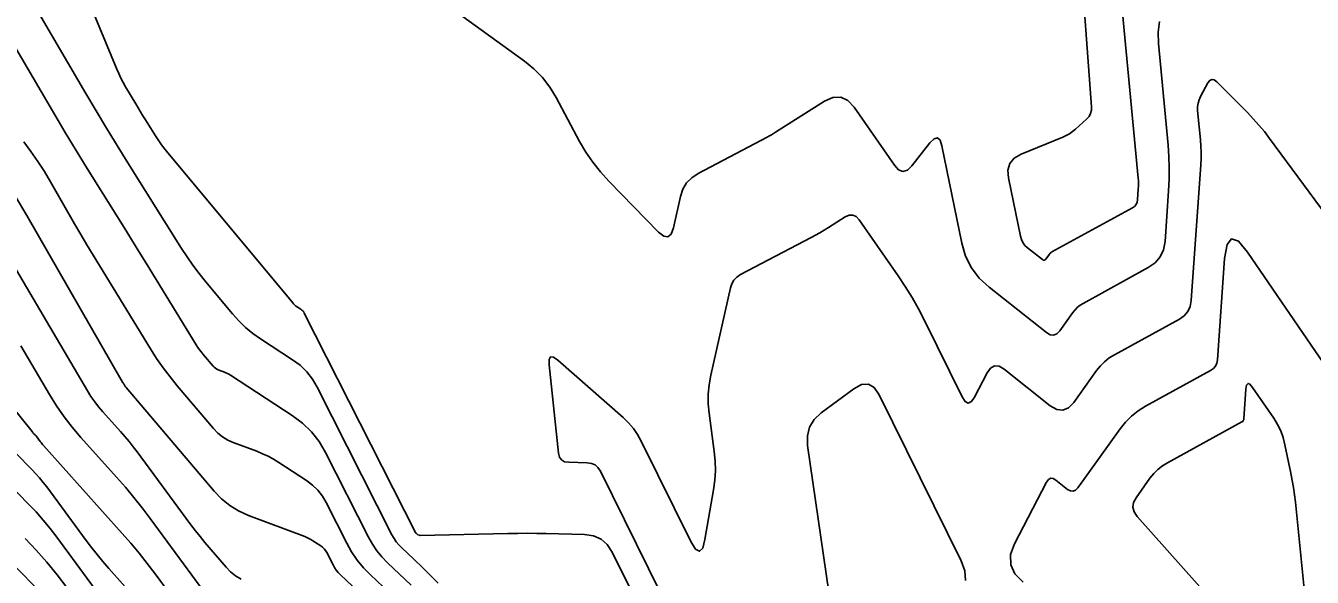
# Model space of a CAD drawing. Extents: x 1354696 to 1366163, y 660729 to 670380.
# Drawn here: x 1361563.7 to 1361758.6, y 664333.6 to 664417.1 of the extents above; entities that cross this region are included whole.
import ezdxf

# ---------------------------------------------------------------- set-up
doc = ezdxf.new("R2010")
doc.units = 0
doc.layers.add('R_Contours', color=7, linetype='Continuous')

msp = doc.modelspace()

# ---------------------------------------------------------------- linework, layer by layer
at = {"layer": 'R_Contours'}
for points in [[(1361663.02, 664316.28), (1361652.58, 664337.41), (1361651.83, 664338.55), (1361650.89, 664339.37), (1361649.74, 664339.88), (1361648.39, 664340.07), (1361642.59, 664340.21), (1361641.14, 664340.23), (1361639.68, 664340.24), (1361638.23, 664340.23), (1361636.78, 664340.21), (1361623.49, 664339.92), (1361623.45, 664339.92), (1361623.41, 664339.93), (1361623.37, 664339.94), (1361623.33, 664339.95), (1361623.15, 664340.01), (1361623.12, 664340.02), (1361623.1, 664340.04), (1361623.08, 664340.05), (1361623.06, 664340.07), (1361622.98, 664340.14), (1361622.96, 664340.16), (1361622.95, 664340.18), (1361622.93, 664340.19), (1361622.91, 664340.21), (1361622.84, 664340.28), (1361622.82, 664340.3), (1361622.8, 664340.32), (1361622.79, 664340.34), (1361622.78, 664340.36), (1361605.93, 664373.6), (1361605.83, 664373.77), (1361605.71, 664373.92), (1361605.57, 664374.05), (1361605.42, 664374.17), (1361604.75, 664374.6), (1361604.59, 664374.71), (1361604.44, 664374.84), (1361604.3, 664374.98), (1361604.17, 664375.12), (1361585.05, 664398.1), (1361584.6, 664398.65), (1361584.18, 664399.22), (1361583.77, 664399.81), (1361583.38, 664400.41), (1361581.86, 664402.83), (1361581.48, 664403.43), (1361581.11, 664404.04), (1361580.74, 664404.65), (1361580.38, 664405.27), (1361578.85, 664407.87), (1361578.49, 664408.52), (1361578.14, 664409.17), (1361577.83, 664409.84), (1361577.53, 664410.52), (1361565.23, 664440.15)], [(1361729, 664428.71), (1361732.26, 664394.04), (1361732.29, 664393.63), (1361732.3, 664393.22), (1361732.3, 664392.81), (1361732.28, 664392.4), (1361732.16, 664390.75), (1361732.09, 664390.36), (1361731.94, 664390.03), (1361731.7, 664389.75), (1361731.38, 664389.52), (1361719.2, 664382.85), (1361719.08, 664382.78), (1361718.98, 664382.69), (1361718.88, 664382.6), (1361718.8, 664382.49), (1361718.28, 664381.77), (1361718.16, 664381.65), (1361718.03, 664381.59), (1361717.89, 664381.61), (1361717.75, 664381.69), (1361715.48, 664383.48), (1361715.1, 664383.84), (1361714.79, 664384.26), (1361714.56, 664384.72), (1361714.41, 664385.23), (1361712.6, 664394.05), (1361712.52, 664395.25), (1361712.82, 664396.25), (1361713.49, 664397.05), (1361714.53, 664397.65), (1361720.86, 664400.23), (1361721.37, 664400.47), (1361721.86, 664400.74), (1361722.32, 664401.06), (1361722.76, 664401.42), (1361724.45, 664402.94), (1361724.81, 664403.35), (1361725.06, 664403.8), (1361725.19, 664404.29), (1361725.21, 664404.84), (1361723.41, 664428.78)], [(1361624.36, 664422.57), (1361639.27, 664411.75), (1361640.71, 664410.58), (1361642, 664409.26), (1361643.12, 664407.81), (1361644.09, 664406.22), (1361647.63, 664399.58), (1361648.57, 664397.96), (1361649.62, 664396.42), (1361650.78, 664394.96), (1361652.04, 664393.57), (1361659.61, 664385.85), (1361660.38, 664385.24), (1361661.02, 664385.15), (1361661.5, 664385.56), (1361661.84, 664386.49), (1361662.91, 664391.23), (1361663.28, 664392.34), (1361663.85, 664393.3), (1361664.62, 664394.09), (1361665.6, 664394.74), (1361676.06, 664400.23), (1361676.38, 664400.41), (1361676.7, 664400.59), (1361677.02, 664400.77), (1361677.33, 664400.97), (1361684.74, 664405.66), (1361686.02, 664406.24), (1361687.2, 664406.28), (1361688.27, 664405.78), (1361689.23, 664404.75), (1361695.34, 664395.96), (1361695.97, 664395.28), (1361696.62, 664395.04), (1361697.29, 664395.24), (1361697.97, 664395.88), (1361700.71, 664399.35), (1361701.33, 664399.97), (1361701.85, 664400.11), (1361702.24, 664399.76), (1361702.52, 664398.92), (1361705.54, 664384.18), (1361706.11, 664382.22), (1361706.99, 664380.46), (1361708.17, 664378.88), (1361709.66, 664377.49), (1361718.35, 664370.63), (1361718.92, 664370.3), (1361719.44, 664370.24), (1361719.94, 664370.44), (1361720.39, 664370.92), (1361722.37, 664373.69), (1361722.7, 664374.1), (1361723.07, 664374.46), (1361723.48, 664374.78), (1361723.93, 664375.06), (1361733.79, 664380.47), (1361734.83, 664381.2), (1361735.6, 664382.1), (1361736.1, 664383.18), (1361736.33, 664384.43), (1361736.86, 664392.12), (1361736.94, 664393.85), (1361736.96, 664395.57), (1361736.9, 664397.3), (1361736.78, 664399.02), (1361735.33, 664414.43), (1361735.29, 664416.12), (1361735.5, 664417.75)], [(1361564.85, 664420.44), (1361572.83, 664406.85), (1361574.4, 664404.21), (1361575.98, 664401.58), (1361577.58, 664398.96), (1361579.2, 664396.36), (1361587.34, 664383.39), (1361588.18, 664382.09), (1361589.06, 664380.83), (1361589.99, 664379.59), (1361590.95, 664378.39), (1361595.04, 664373.49), (1361596, 664372.41), (1361597.03, 664371.42), (1361598.13, 664370.52), (1361599.3, 664369.69), (1361604.15, 664366.53), (1361605.29, 664365.68), (1361606.29, 664364.7), (1361607.15, 664363.6), (1361607.87, 664362.38), (1361619.21, 664340.01), (1361619.52, 664339.47), (1361619.86, 664338.96), (1361620.25, 664338.48), (1361620.69, 664338.03), (1361622.51, 664336.31), (1361622.97, 664335.88), (1361623.42, 664335.45), (1361623.87, 664335.01), (1361624.32, 664334.58), (1361626.23, 664332.71)], [(1361622.11, 664332.41), (1361618.54, 664335.78), (1361617.69, 664336.66), (1361616.92, 664337.59), (1361616.24, 664338.59), (1361615.64, 664339.66), (1361609.15, 664352.47), (1361608.17, 664354.13), (1361607.01, 664355.62), (1361605.65, 664356.94), (1361604.11, 664358.09), (1361594.72, 664364.21), (1361594.51, 664364.34), (1361594.29, 664364.46), (1361594.06, 664364.56), (1361593.83, 664364.66), (1361592.89, 664365.01), (1361592.67, 664365.11), (1361592.46, 664365.24), (1361592.27, 664365.39), (1361592.1, 664365.57), (1361590.64, 664367.29), (1361590.35, 664367.65), (1361590.07, 664368.01), (1361589.81, 664368.39), (1361589.56, 664368.78), (1361581.98, 664381.13), (1361580.88, 664382.93), (1361579.76, 664384.73), (1361578.64, 664386.53), (1361577.52, 664388.32), (1361573.03, 664395.49), (1361571.91, 664397.29), (1361570.8, 664399.09), (1361569.71, 664400.91), (1361568.63, 664402.73), (1361562.25, 664413.61)], [(1361772.59, 664372.36), (1361752.16, 664400.04), (1361751.38, 664401.07), (1361750.56, 664402.06), (1361749.7, 664403.02), (1361748.81, 664403.95), (1361744.18, 664408.62), (1361743.79, 664408.91), (1361743.44, 664408.98), (1361743.11, 664408.82), (1361742.82, 664408.43), (1361741.72, 664406.4), (1361741.48, 664405.89), (1361741.33, 664405.36), (1361741.26, 664404.81), (1361741.27, 664404.24), (1361741.69, 664399.8), (1361741.76, 664398.86), (1361741.79, 664397.93), (1361741.78, 664397), (1361741.74, 664396.06), (1361740.31, 664375.48), (1361740.15, 664374.6), (1361739.79, 664373.83), (1361739.25, 664373.19), (1361738.51, 664372.68), (1361728.65, 664367.27), (1361727.88, 664366.79), (1361727.17, 664366.23), (1361726.53, 664365.59), (1361725.95, 664364.88), (1361722.5, 664360.06), (1361721.71, 664359.24), (1361720.86, 664358.88), (1361719.94, 664358.99), (1361718.95, 664359.56), (1361711.95, 664365.09), (1361711.18, 664365.54), (1361710.5, 664365.59), (1361709.89, 664365.26), (1361709.37, 664364.54), (1361707.47, 664360.87), (1361706.99, 664360.19), (1361706.52, 664359.96), (1361706.06, 664360.2), (1361705.6, 664360.89), (1361699.88, 664372.47), (1361698.97, 664374.22), (1361698, 664375.93), (1361696.97, 664377.6), (1361695.88, 664379.24), (1361689.99, 664387.71), (1361689.53, 664388.2), (1361689.03, 664388.43), (1361688.47, 664388.41), (1361687.86, 664388.14), (1361685.32, 664386.53), (1361684.68, 664386.14), (1361684.04, 664385.75), (1361683.38, 664385.38), (1361682.72, 664385.03), (1361672.02, 664379.41), (1361671.46, 664379.04), (1361671.02, 664378.58), (1361670.69, 664378.04), (1361670.48, 664377.4), (1361667.5, 664364.17), (1361667.24, 664362.74), (1361667.11, 664361.31), (1361667.11, 664359.87), (1361667.25, 664358.42), (1361668.03, 664352.63), (1361668.17, 664351.18), (1361668.2, 664349.74), (1361668.12, 664348.29), (1361667.93, 664346.85), (1361666.63, 664339.33), (1361666.28, 664338.01), (1361665.8, 664337.52), (1361665.2, 664337.86), (1361664.48, 664339.02), (1361656.97, 664354.21), (1361656.42, 664355.2), (1361655.78, 664356.12), (1361655.06, 664356.97), (1361654.24, 664357.76), (1361644.35, 664366.44), (1361643.67, 664366.92), (1361643.22, 664366.96), (1361643, 664366.57), (1361643, 664365.74), (1361644.44, 664352.4), (1361644.6, 664351.79), (1361644.91, 664351.36), (1361645.37, 664351.09), (1361645.99, 664350.99), (1361648.77, 664350.92), (1361649.42, 664350.83), (1361649.97, 664350.59), (1361650.42, 664350.19), (1361650.78, 664349.64), (1361667.17, 664316.49)], [(1361563.43, 664399.53), (1361564.51, 664398.06), (1361565.55, 664396.55), (1361566.54, 664395.01), (1361567.48, 664393.44), (1361571.13, 664387.08), (1361572.06, 664385.5), (1361572.99, 664383.92), (1361573.93, 664382.35), (1361574.88, 664380.78), (1361582.62, 664368.17), (1361583.55, 664366.71), (1361584.54, 664365.29), (1361585.58, 664363.92), (1361586.67, 664362.58), (1361592.18, 664356.09), (1361592.83, 664355.42), (1361593.54, 664354.85), (1361594.32, 664354.37), (1361595.17, 664353.99), (1361598.71, 664352.66), (1361599.58, 664352.3), (1361600.43, 664351.9), (1361601.25, 664351.45), (1361602.06, 664350.96), (1361606.27, 664348.22), (1361607.18, 664347.54), (1361607.98, 664346.76), (1361608.66, 664345.88), (1361609.24, 664344.9), (1361612.35, 664338.77), (1361613.09, 664337.44), (1361613.94, 664336.2), (1361614.9, 664335.03), (1361615.96, 664333.94), (1361621.72, 664328.51)], [(1361556.05, 664390.65), (1361573.07, 664361.82), (1361573.6, 664360.98), (1361574.17, 664360.16), (1361574.77, 664359.38), (1361575.42, 664358.62), (1361578.07, 664355.66), (1361578.73, 664354.91), (1361579.37, 664354.14), (1361579.99, 664353.36), (1361580.58, 664352.57), (1361588.02, 664342.48), (1361588.71, 664341.55), (1361589.42, 664340.64), (1361590.14, 664339.74), (1361590.88, 664338.86), (1361594.07, 664335.11), (1361594.76, 664334.4), (1361595.51, 664333.79), (1361596.34, 664333.28)], [(1361621.32, 664324.61), (1361611.39, 664333.97), (1361611.07, 664334.31), (1361610.77, 664334.66), (1361610.51, 664335.05), (1361610.29, 664335.45), (1361609.33, 664337.33), (1361609.16, 664337.63), (1361608.95, 664337.9), (1361608.7, 664338.14), (1361608.42, 664338.35), (1361607.24, 664339.12), (1361606.94, 664339.3), (1361606.63, 664339.47), (1361606.31, 664339.62), (1361605.99, 664339.75), (1361597.45, 664342.96), (1361595.98, 664343.63), (1361594.62, 664344.45), (1361593.38, 664345.45), (1361592.26, 664346.61), (1361578.92, 664362.32), (1361578.87, 664362.38), (1361578.82, 664362.44), (1361578.77, 664362.51), (1361578.73, 664362.58), (1361578.56, 664362.86), (1361578.52, 664362.93), (1361578.47, 664362.99), (1361578.43, 664363.06), (1361578.39, 664363.14), (1361563.87, 664388.35), (1361562.15, 664391.22)], [(1361714.83, 664332.86), (1361713.59, 664334.11), (1361712.96, 664335.49), (1361712.94, 664337.01), (1361713.53, 664338.66), (1361718.39, 664348), (1361718.68, 664348.39), (1361719.01, 664348.58), (1361719.38, 664348.55), (1361719.8, 664348.3), (1361721.57, 664346.9), (1361722, 664346.66), (1361722.4, 664346.61), (1361722.77, 664346.76), (1361723.11, 664347.12), (1361729.53, 664356.07), (1361730.35, 664357.09), (1361731.26, 664358), (1361732.27, 664358.8), (1361733.38, 664359.48), (1361743.24, 664364.89), (1361743.67, 664365.19), (1361743.99, 664365.57), (1361744.2, 664366.01), (1361744.29, 664366.53), (1361745.36, 664381.87), (1361745.72, 664383.99), (1361746.42, 664384.85), (1361747.46, 664384.46), (1361748.84, 664382.82), (1361761, 664365.03)], [(1361589.08, 664326.29), (1361583.32, 664334.11), (1361582.13, 664335.69), (1361580.9, 664337.23), (1361579.64, 664338.75), (1361578.34, 664340.23), (1361566.39, 664353.56), (1361566.27, 664353.7), (1361566.15, 664353.84), (1361566.04, 664353.98), (1361565.93, 664354.13), (1361565.38, 664354.87), (1361565.33, 664354.94), (1361565.28, 664355), (1361565.22, 664355.07), (1361565.16, 664355.13), (1361564.91, 664355.38), (1361564.85, 664355.45), (1361564.79, 664355.51), (1361564.73, 664355.58), (1361564.68, 664355.64), (1361543.33, 664382.13)], [(1361562.98, 664368.63), (1361567.33, 664361.27), (1361568.4, 664359.55), (1361569.55, 664357.9), (1361570.78, 664356.3), (1361572.09, 664354.77), (1361577.49, 664348.74), (1361578.82, 664347.22), (1361580.11, 664345.67), (1361581.37, 664344.09), (1361582.59, 664342.47), (1361593.96, 664327.04)], [(1361752.74, 664319.62), (1361732.09, 664342.81), (1361731.63, 664343.49), (1361731.45, 664344.19), (1361731.55, 664344.9), (1361731.94, 664345.63), (1361734.05, 664348.58), (1361734.61, 664349.28), (1361735.24, 664349.9), (1361735.93, 664350.45), (1361736.69, 664350.92), (1361747.97, 664357.1), (1361748.09, 664357.19), (1361748.19, 664357.3), (1361748.25, 664357.43), (1361748.27, 664357.58), (1361748.59, 664362.07), (1361748.69, 664362.68), (1361748.9, 664362.94), (1361749.2, 664362.82), (1361749.6, 664362.34), (1361752.81, 664357.66), (1361753.38, 664356.72), (1361753.86, 664355.75), (1361754.23, 664354.73), (1361754.5, 664353.66), (1361755.4, 664349.33), (1361755.61, 664348.25), (1361755.8, 664347.16), (1361755.95, 664346.06), (1361756.08, 664344.96), (1361758.49, 664321.26)], [(1361686.22, 664325.78), (1361682.18, 664353.56), (1361682.14, 664355.01), (1361682.46, 664356.32), (1361683.16, 664357.46), (1361684.22, 664358.46), (1361689.18, 664362.14), (1361690.36, 664362.77), (1361691.39, 664362.83), (1361692.28, 664362.31), (1361693.04, 664361.21), (1361705.45, 664336.1), (1361705.99, 664334.58), (1361706.08, 664333.1)], [(1361580.47, 664330.29), (1361576.3, 664334.94), (1361575.41, 664335.96), (1361574.53, 664337.01), (1361573.69, 664338.08), (1361572.87, 664339.16), (1361566.9, 664347.26), (1361566.38, 664347.95), (1361565.82, 664348.62), (1361565.25, 664349.27), (1361564.65, 664349.9), (1361562.21, 664352.39)], [(1361582.39, 664320.69), (1361568.43, 664339.65), (1361567.42, 664340.96), (1361566.37, 664342.23), (1361565.28, 664343.47), (1361564.14, 664344.67), (1361559.5, 664349.39)], [(1361555.92, 664341.53), (1361565.05, 664332.25)], [(1361563.63, 664339.44), (1361565.31, 664337.67), (1361566.92, 664335.85), (1361568.47, 664333.97), (1361569.95, 664332.04)]]:
    msp.add_lwpolyline(points, dxfattribs=at)

doc.saveas('drawing.dxf')
